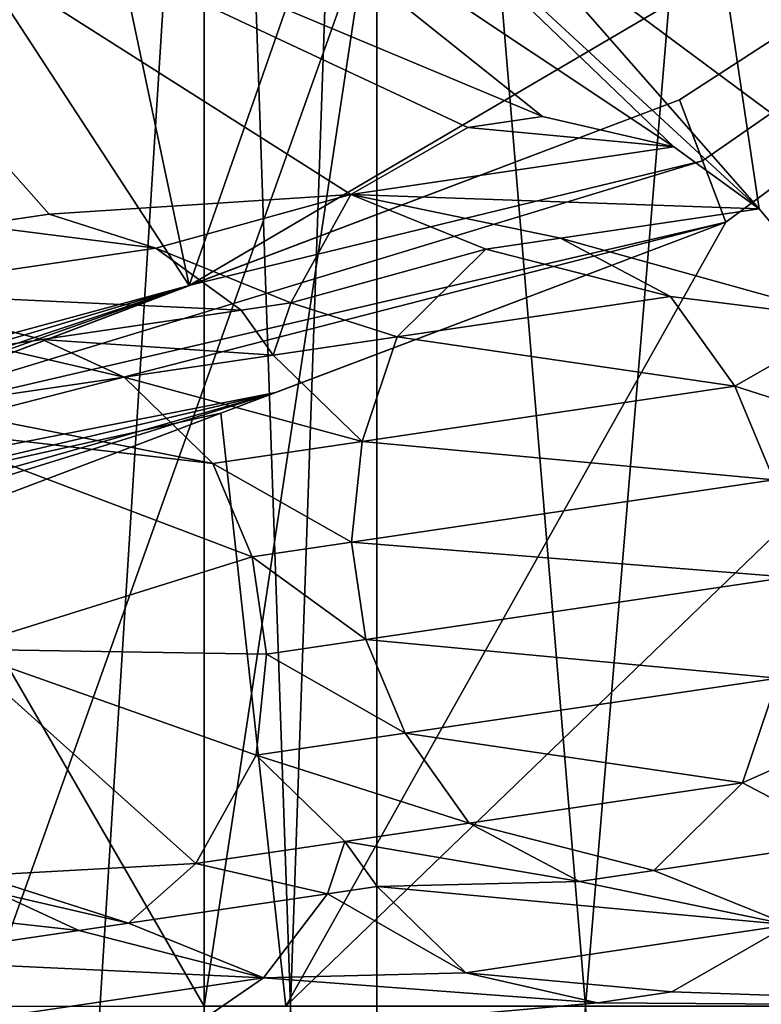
# Model space of a CAD drawing. Header units: millimetres. Extents: x -122 to 122, y -98 to 94.
# Tile 266 of 533: x -61.62 to -59.11, y 73.51 to 76.84. Entities that reach past the tile are written whole.
import ezdxf

# ---------------------------------------------------------------- set-up
doc = ezdxf.new("R2010")
doc.units = ezdxf.units.MM
doc.header["$LTSCALE"] = 26.699852
for name, color, linetype in [('13', 7, 'CONTINUOUS'), ('14', 7, 'CONTINUOUS'), ('15', 7, 'CONTINUOUS'), ('18', 7, 'CONTINUOUS'), ('2408', 7, 'CONTINUOUS'), ('2425', 7, 'CONTINUOUS'), ('2434', 7, 'CONTINUOUS'), ('2442', 7, 'CONTINUOUS'), ('339', 7, 'CONTINUOUS'), ('340', 7, 'CONTINUOUS'), ('354', 7, 'CONTINUOUS'), ('356', 7, 'CONTINUOUS'), ('357', 7, 'CONTINUOUS'), ('3605', 7, 'CONTINUOUS'), ('3614', 7, 'CONTINUOUS'), ('3622', 7, 'CONTINUOUS'), ('385', 7, 'CONTINUOUS'), ('386', 7, 'CONTINUOUS'), ('387', 7, 'CONTINUOUS'), ('388', 7, 'CONTINUOUS'), ('389', 7, 'CONTINUOUS'), ('390', 7, 'CONTINUOUS'), ('391', 7, 'CONTINUOUS'), ('397', 7, 'CONTINUOUS'), ('398', 7, 'CONTINUOUS'), ('399', 7, 'CONTINUOUS'), ('400', 7, 'CONTINUOUS'), ('401', 7, 'CONTINUOUS'), ('402', 7, 'CONTINUOUS'), ('403', 7, 'CONTINUOUS'), ('404', 7, 'CONTINUOUS'), ('412', 7, 'CONTINUOUS'), ('413', 7, 'CONTINUOUS'), ('414', 7, 'CONTINUOUS'), ('415', 7, 'CONTINUOUS'), ('416', 7, 'CONTINUOUS'), ('417', 7, 'CONTINUOUS'), ('418', 7, 'CONTINUOUS'), ('419', 7, 'CONTINUOUS'), ('420', 7, 'CONTINUOUS'), ('421', 7, 'CONTINUOUS'), ('422', 7, 'CONTINUOUS'), ('423', 7, 'CONTINUOUS'), ('424', 7, 'CONTINUOUS'), ('425', 7, 'CONTINUOUS'), ('426', 7, 'CONTINUOUS'), ('427', 7, 'CONTINUOUS'), ('428', 7, 'CONTINUOUS'), ('429', 7, 'CONTINUOUS'), ('434', 7, 'CONTINUOUS'), ('435', 7, 'CONTINUOUS'), ('436', 7, 'CONTINUOUS'), ('437', 7, 'CONTINUOUS'), ('438', 7, 'CONTINUOUS'), ('439', 7, 'CONTINUOUS'), ('440', 7, 'CONTINUOUS'), ('441', 7, 'CONTINUOUS'), ('442', 7, 'CONTINUOUS'), ('443', 7, 'CONTINUOUS'), ('5452', 7, 'CONTINUOUS'), ('5457', 7, 'CONTINUOUS'), ('5469', 7, 'CONTINUOUS'), ('5504', 7, 'CONTINUOUS'), ('5505', 7, 'CONTINUOUS'), ('5506', 7, 'CONTINUOUS'), ('5669', 7, 'CONTINUOUS')]:
    doc.layers.add(name, color=color, linetype=linetype)

msp = doc.modelspace()

# ---------------------------------------------------------------- linework, layer by layer
at = {"layer": '13', "color": 7, "linetype": 'Continuous', "true_color": 0xf5f5f5}
for points in [[(-61, 73.5, -12), (-59.3935, 84.1065, -12), (-65.5004, 81.2944, -12), (-61, 73.5, -12)], [(-55, 73.5, -12), (-59.3935, 84.1065, -12), (-61, 73.5, -12), (-55, 73.5, -12)]]:
    msp.add_3dface(points, dxfattribs=at)
at = {"layer": '14', "color": 7, "linetype": 'Continuous', "true_color": 0xf5f5f5}
for points in [[(-59.3935, 84.1065, -15), (-55, 73.5, -15), (-65.5004, 81.2944, -15), (-59.3935, 84.1065, -15)], [(-65.5004, 81.2944, -15), (-55, 73.5, -15), (-61, 73.5, -15), (-65.5004, 81.2944, -15)]]:
    msp.add_3dface(points, dxfattribs=at)
at = {"layer": '15', "color": 7, "linetype": 'Continuous', "true_color": 0xf5f5f5}
for points in [[(-59.3935, 84.1065, -12), (-55, 73.5, -12), (-59.3935, 84.1065, -15), (-59.3935, 84.1065, -12)], [(-55, 73.5, -12), (-55, 73.5, -15), (-59.3935, 84.1065, -15), (-55, 73.5, -12)]]:
    msp.add_3dface(points, dxfattribs=at)
at = {"layer": '18', "color": 7, "linetype": 'Continuous', "true_color": 0xf5f5f5}
for points in [[(-61, 73.5, -12), (-65.5004, 81.2944, -12), (-61, 73.5, -15), (-61, 73.5, -12)], [(-65.5004, 81.2944, -12), (-65.5004, 81.2944, -15), (-61, 73.5, -15), (-65.5004, 81.2944, -12)]]:
    msp.add_3dface(points, dxfattribs=at)
at = {"layer": '2408', "color": 250, "linetype": 'Continuous', "true_color": 0x323232}
for points in [[(-59.7324, 63.2323), (-59, 65), (-45.5, 92.5), (-59.7324, 63.2323)], [(-37.0148, 88.9852), (-59.7324, 63.2323), (-45.5, 92.5), (-37.0148, 88.9852)], [(-33.5, 80.5), (-59.7324, 63.2323), (-37.0148, 88.9852), (-33.5, 80.5)], [(-59.7324, 63.2323), (-33.5, 80.5), (-33.5, 51.2841), (-59.7324, 63.2323)]]:
    msp.add_3dface(points, dxfattribs=at)
at = {"layer": '2425', "color": 250, "linetype": 'Continuous', "true_color": 0x323232}
for points in [[(-61, 65, 2), (-61, 65, 10), (-61, 82, 10), (-61, 65, 2)], [(-61, 82, 2), (-61, 65, 2), (-61, 82, 10), (-61, 82, 2)]]:
    msp.add_3dface(points, dxfattribs=at)
at = {"layer": '2434', "color": 250, "linetype": 'Continuous', "true_color": 0x323232}
for points in [[(-61, 82, 10), (-61, 65, 10), (-60.4142, 65, 11.4142), (-61, 82, 10)], [(-61, 82, 10), (-60.4142, 65, 11.4142), (-60.4142, 82, 11.4142), (-61, 82, 10)], [(-59, 65, 12), (-59, 82, 12), (-60.4142, 82, 11.4142), (-59, 65, 12)], [(-60.4142, 65, 11.4142), (-59, 65, 12), (-60.4142, 82, 11.4142), (-60.4142, 65, 11.4142)]]:
    msp.add_3dface(points, dxfattribs=at)
at = {"layer": '2442', "color": 250, "linetype": 'Continuous', "true_color": 0x323232}
for points in [[(-61, 65, 2), (-61, 82, 2), (-60.4142, 82, 0.5858), (-61, 65, 2)], [(-61, 65, 2), (-60.4142, 82, 0.5858), (-60.4142, 65, 0.5858), (-61, 65, 2)], [(-59, 82), (-59, 65), (-60.4142, 65, 0.5858), (-59, 82)], [(-60.4142, 82, 0.5858), (-59, 82), (-60.4142, 65, 0.5858), (-60.4142, 82, 0.5858)]]:
    msp.add_3dface(points, dxfattribs=at)
at = {"layer": '339', "color": 7, "linetype": 'Continuous', "true_color": 0xf5f5f5}
for points in [[(-65.875, 80.6447, -15), (-61.75, 73.5, -15), (-59.6088, 79.5008, -15), (-65.875, 80.6447, -15)], [(-59.6088, 79.5008, -15), (-61.75, 73.5, -15), (-58, 73.5, -15), (-59.6088, 79.5008, -15)]]:
    msp.add_3dface(points, dxfattribs=at)
at = {"layer": '340', "color": 7, "linetype": 'Continuous', "true_color": 0xf5f5f5}
for points in [[(-59.6088, 79.5008, -28.55), (-59.1188, 76.2035, -28.55), (-61.5004, 78.9148, -28.55), (-59.6088, 79.5008, -28.55)], [(-59.6088, 79.5008, -28.55), (-58, 73.5, -28.55), (-58.6602, 75.4289, -28.55), (-59.6088, 79.5008, -28.55)], [(-59.1188, 76.2035, -28.55), (-59.6088, 79.5008, -28.55), (-58.8053, 75.8286, -28.55), (-59.1188, 76.2035, -28.55)], [(-58.8053, 75.8286, -28.55), (-59.6088, 79.5008, -28.55), (-58.6602, 75.4289, -28.55), (-58.8053, 75.8286, -28.55)], [(-59.1188, 76.2035, -28.55), (-60.9439, 77.8894, -28.55), (-61.5004, 78.9148, -28.55), (-59.1188, 76.2035, -28.55)], [(-60.9439, 77.8894, -28.55), (-59.4079, 76.4135, -28.55), (-61.3179, 77.6864, -28.55), (-60.9439, 77.8894, -28.55)], [(-59.1188, 76.2035, -28.55), (-59.4079, 76.4135, -28.55), (-60.9439, 77.8894, -28.55), (-59.1188, 76.2035, -28.55)], [(-61.5249, 76.1848, -28.55), (-61.7775, 76.1475, -28.55), (-62.9723, 77.8214, -28.55), (-61.5249, 76.1848, -28.55)], [(-60.5024, 76.2517, -28.55), (-61.5249, 76.1848, -28.55), (-62.9723, 77.8214, -28.55), (-60.5024, 76.2517, -28.55)], [(-60.1058, 76.4788, -28.55), (-60.5024, 76.2517, -28.55), (-62.9723, 77.8214, -28.55), (-60.1058, 76.4788, -28.55)], [(-59.8532, 76.5161, -28.55), (-60.1058, 76.4788, -28.55), (-62.9723, 77.8214, -28.55), (-59.8532, 76.5161, -28.55)], [(-59.8532, 76.5161, -28.55), (-62.9723, 77.8214, -28.55), (-61.3179, 77.6864, -28.55), (-59.8532, 76.5161, -28.55)], [(-59.4079, 76.4135, -28.55), (-59.8532, 76.5161, -28.55), (-61.3179, 77.6864, -28.55), (-59.4079, 76.4135, -28.55)], [(-61.1638, 76.0697, -28.55), (-61.5249, 76.1848, -28.55), (-60.5024, 76.2517, -28.55), (-61.1638, 76.0697, -28.55)], [(-60.7062, 75.8846, -28.55), (-61.1638, 76.0697, -28.55), (-60.5024, 76.2517, -28.55), (-60.7062, 75.8846, -28.55)], [(-59.7923, 76.1039, -28.55), (-59.419, 75.9064, -28.55), (-60.0449, 76.0666, -28.55), (-59.7923, 76.1039, -28.55)], [(-60.8746, 75.8597, -28.55), (-61.1638, 76.0697, -28.55), (-60.7062, 75.8846, -28.55), (-60.8746, 75.8597, -28.55)], [(-60.0449, 76.0666, -28.55), (-59.419, 75.9064, -28.55), (-60.3451, 75.7695, -28.55), (-60.0449, 76.0666, -28.55)], [(-59.419, 75.9064, -28.55), (-59.2019, 75.6016, -28.55), (-60.3451, 75.7695, -28.55), (-59.419, 75.9064, -28.55)], [(-60.7661, 75.7073, -28.55), (-60.8746, 75.8597, -28.55), (-60.7062, 75.8846, -28.55), (-60.7661, 75.7073, -28.55)], [(-60.3451, 75.7695, -28.55), (-59.2019, 75.6016, -28.55), (-60.4647, 75.4149, -28.55), (-60.3451, 75.7695, -28.55)], [(-61.7165, 75.7353, -28.55), (-61.2712, 75.6326, -28.55), (-61.9447, 75.5331, -28.55), (-61.7165, 75.7353, -28.55)], [(-61.5482, 75.7602, -28.55), (-61.2712, 75.6326, -28.55), (-61.7165, 75.7353, -28.55), (-61.5482, 75.7602, -28.55)], [(-61.2712, 75.6326, -28.55), (-60.9699, 75.3402, -28.55), (-61.9447, 75.5331, -28.55), (-61.2712, 75.6326, -28.55)], [(-59.2019, 75.6016, -28.55), (-59.0689, 75.2842, -28.55), (-60.4647, 75.4149, -28.55), (-59.2019, 75.6016, -28.55)], [(-61.9447, 75.5331, -28.55), (-60.9699, 75.3402, -28.55), (-61.9859, 75.4589, -28.55), (-61.9447, 75.5331, -28.55)], [(-60.9699, 75.3402, -28.55), (-60.837, 75.0229, -28.55), (-61.9859, 75.4589, -28.55), (-60.9699, 75.3402, -28.55)], [(-61.9859, 75.4589, -28.55), (-60.837, 75.0229, -28.55), (-61.8393, 74.7105, -28.55), (-61.9859, 75.4589, -28.55)], [(-60.4647, 75.4149, -28.55), (-59.0689, 75.2842, -28.55), (-60.5002, 75.0727, -28.55), (-60.4647, 75.4149, -28.55)], [(-60.5002, 75.0727, -28.55), (-59.0689, 75.2842, -28.55), (-59.0202, 74.9545, -28.55), (-60.5002, 75.0727, -28.55)], [(-60.4515, 74.7429, -28.55), (-60.5002, 75.0727, -28.55), (-59.0202, 74.9545, -28.55), (-60.4515, 74.7429, -28.55)], [(-60.837, 75.0229, -28.55), (-60.7882, 74.6932, -28.55), (-61.8393, 74.7105, -28.55), (-60.837, 75.0229, -28.55)], [(-59.0556, 74.6123, -28.55), (-60.4515, 74.7429, -28.55), (-59.0202, 74.9545, -28.55), (-59.0556, 74.6123, -28.55)], [(-60.3185, 74.4256, -28.55), (-60.4515, 74.7429, -28.55), (-59.0556, 74.6123, -28.55), (-60.3185, 74.4256, -28.55)], [(-61.0275, 73.9839, -28.55), (-61.7619, 73.9434, -28.55), (-61.8393, 74.7105, -28.55), (-61.0275, 73.9839, -28.55)], [(-60.8237, 74.351, -28.55), (-61.0275, 73.9839, -28.55), (-61.8393, 74.7105, -28.55), (-60.8237, 74.351, -28.55)], [(-60.7882, 74.6932, -28.55), (-60.8237, 74.351, -28.55), (-61.8393, 74.7105, -28.55), (-60.7882, 74.6932, -28.55)], [(-59.1753, 74.2577, -28.55), (-60.3185, 74.4256, -28.55), (-59.0556, 74.6123, -28.55), (-59.1753, 74.2577, -28.55)], [(-60.1014, 74.1208, -28.55), (-60.3185, 74.4256, -28.55), (-59.1753, 74.2577, -28.55), (-60.1014, 74.1208, -28.55)], [(-59.4755, 73.9606, -28.55), (-60.1014, 74.1208, -28.55), (-59.1753, 74.2577, -28.55), (-59.4755, 73.9606, -28.55)], [(-59.7281, 73.9232, -28.55), (-60.1014, 74.1208, -28.55), (-59.4755, 73.9606, -28.55), (-59.7281, 73.9232, -28.55)], [(-60.5224, 74.0585, -28.55), (-60.4138, 73.9061, -28.55), (-60.5822, 73.8812, -28.55), (-60.5224, 74.0585, -28.55)], [(-61.2557, 73.7817, -28.55), (-61.7619, 73.9434, -28.55), (-61.0275, 73.9839, -28.55), (-61.2557, 73.7817, -28.55)], [(-61.701, 73.8843, -28.55), (-61.7619, 73.9434, -28.55), (-61.2557, 73.7817, -28.55), (-61.701, 73.8843, -28.55)], [(-60.4138, 73.9061, -28.55), (-60.1125, 73.6137, -28.55), (-60.5822, 73.8812, -28.55), (-60.4138, 73.9061, -28.55)], [(-61.4241, 73.7568, -28.55), (-61.701, 73.8843, -28.55), (-61.2557, 73.7817, -28.55), (-61.4241, 73.7568, -28.55)], [(-60.5822, 73.8812, -28.55), (-60.1125, 73.6137, -28.55), (-60.7982, 73.5966, -28.55), (-60.5822, 73.8812, -28.55)], [(-59.018, 73.7755, -28.55), (-58, 73.5, -28.55), (-59.4146, 73.5484, -28.55), (-59.018, 73.7755, -28.55)], [(-60.1125, 73.6137, -28.55), (-59.6671, 73.511, -28.55), (-60.7982, 73.5966, -28.55), (-60.1125, 73.6137, -28.55)], [(-60.7982, 73.5966, -28.55), (-59.6671, 73.511, -28.55), (-61.1106, 73.3819, -28.55), (-60.7982, 73.5966, -28.55)], [(-59.4146, 73.5484, -28.55), (-58, 73.5, -28.55), (-59.6671, 73.511, -28.55), (-59.4146, 73.5484, -28.55)], [(-59.6671, 73.511, -28.55), (-58, 73.5, -28.55), (-61.1106, 73.3819, -28.55), (-59.6671, 73.511, -28.55)]]:
    msp.add_3dface(points, dxfattribs=at)
at = {"layer": '354', "color": 7, "linetype": 'Continuous', "true_color": 0xf5f5f5}
msp.add_3dface([(-58, 73.5, -28.55), (-59.6088, 79.5008, -28.55), (-58, 76.9173, -28.2745), (-58, 73.5, -28.55)], dxfattribs=at)
at = {"layer": '356', "color": 7, "linetype": 'Continuous', "true_color": 0xf5f5f5}
msp.add_3dface([(-59.6088, 79.5008, -15), (-58, 73.5, -15), (-58, 76.9172, -15.2754), (-59.6088, 79.5008, -15)], dxfattribs=at)
at = {"layer": '357', "color": 7, "linetype": 'Continuous', "true_color": 0xf5f5f5}
for points in [[(-59.8532, 76.5161, -28.05), (-59.4079, 76.4135, -28.05), (-60.1058, 76.4788, -28.05), (-59.8532, 76.5161, -28.05)], [(-60.1058, 76.4788, -28.05), (-59.4079, 76.4135, -28.05), (-60.5024, 76.2517, -28.05), (-60.1058, 76.4788, -28.05)], [(-59.4079, 76.4135, -28.05), (-59.1188, 76.2035, -28.05), (-60.5024, 76.2517, -28.05), (-59.4079, 76.4135, -28.05)], [(-60.5024, 76.2517, -28.05), (-60.0449, 76.0666, -28.05), (-60.7062, 75.8846, -28.05), (-60.5024, 76.2517, -28.05)], [(-59.7923, 76.1039, -28.05), (-60.0449, 76.0666, -28.05), (-60.5024, 76.2517, -28.05), (-59.7923, 76.1039, -28.05)], [(-59.1188, 76.2035, -28.05), (-59.7923, 76.1039, -28.05), (-60.5024, 76.2517, -28.05), (-59.1188, 76.2035, -28.05)], [(-58.8053, 75.8286, -28.05), (-59.7923, 76.1039, -28.05), (-59.1188, 76.2035, -28.05), (-58.8053, 75.8286, -28.05)], [(-61.5249, 76.1848, -28.05), (-61.1638, 76.0697, -28.05), (-61.7775, 76.1475, -28.05), (-61.5249, 76.1848, -28.05)], [(-61.7775, 76.1475, -28.05), (-61.1638, 76.0697, -28.05), (-62.1741, 75.9204, -28.05), (-61.7775, 76.1475, -28.05)], [(-59.419, 75.9064, -28.05), (-59.7923, 76.1039, -28.05), (-58.8053, 75.8286, -28.05), (-59.419, 75.9064, -28.05)], [(-61.1638, 76.0697, -28.05), (-60.8746, 75.8597, -28.05), (-62.1741, 75.9204, -28.05), (-61.1638, 76.0697, -28.05)], [(-60.0449, 76.0666, -28.05), (-60.3451, 75.7695, -28.05), (-60.7062, 75.8846, -28.05), (-60.0449, 76.0666, -28.05)], [(-61.5482, 75.7602, -28.05), (-61.7165, 75.7353, -28.05), (-62.1741, 75.9204, -28.05), (-61.5482, 75.7602, -28.05)], [(-60.8746, 75.8597, -28.05), (-61.5482, 75.7602, -28.05), (-62.1741, 75.9204, -28.05), (-60.8746, 75.8597, -28.05)], [(-59.2019, 75.6016, -28.05), (-59.419, 75.9064, -28.05), (-58.8053, 75.8286, -28.05), (-59.2019, 75.6016, -28.05)], [(-60.7062, 75.8846, -28.05), (-60.3451, 75.7695, -28.05), (-60.7661, 75.7073, -28.05), (-60.7062, 75.8846, -28.05)], [(-60.7661, 75.7073, -28.05), (-61.5482, 75.7602, -28.05), (-60.8746, 75.8597, -28.05), (-60.7661, 75.7073, -28.05)], [(-58.6602, 75.4289, -28.05), (-59.2019, 75.6016, -28.05), (-58.8053, 75.8286, -28.05), (-58.6602, 75.4289, -28.05)], [(-60.3451, 75.7695, -28.05), (-60.4647, 75.4149, -28.05), (-60.7661, 75.7073, -28.05), (-60.3451, 75.7695, -28.05)], [(-61.2712, 75.6326, -28.05), (-61.5482, 75.7602, -28.05), (-60.7661, 75.7073, -28.05), (-61.2712, 75.6326, -28.05)], [(-60.4647, 75.4149, -28.05), (-61.2712, 75.6326, -28.05), (-60.7661, 75.7073, -28.05), (-60.4647, 75.4149, -28.05)], [(-61.2712, 75.6326, -28.05), (-60.4647, 75.4149, -28.05), (-60.9699, 75.3402, -28.05), (-61.2712, 75.6326, -28.05)], [(-59.0689, 75.2842, -28.05), (-59.2019, 75.6016, -28.05), (-58.6602, 75.4289, -28.05), (-59.0689, 75.2842, -28.05)], [(-60.4647, 75.4149, -28.05), (-60.5002, 75.0727, -28.05), (-60.9699, 75.3402, -28.05), (-60.4647, 75.4149, -28.05)], [(-60.9699, 75.3402, -28.05), (-60.5002, 75.0727, -28.05), (-60.837, 75.0229, -28.05), (-60.9699, 75.3402, -28.05)], [(-60.5002, 75.0727, -28.05), (-60.4515, 74.7429, -28.05), (-60.837, 75.0229, -28.05), (-60.5002, 75.0727, -28.05)], [(-60.837, 75.0229, -28.05), (-60.4515, 74.7429, -28.05), (-60.7882, 74.6932, -28.05), (-60.837, 75.0229, -28.05)], [(-60.4515, 74.7429, -28.05), (-60.3185, 74.4256, -28.05), (-60.7882, 74.6932, -28.05), (-60.4515, 74.7429, -28.05)], [(-60.7882, 74.6932, -28.05), (-60.3185, 74.4256, -28.05), (-60.8237, 74.351, -28.05), (-60.7882, 74.6932, -28.05)], [(-59.1753, 74.2577, -28.05), (-59.0556, 74.6123, -28.05), (-58.6103, 74.5096, -28.05), (-59.1753, 74.2577, -28.05)], [(-58.802, 74.0601, -28.05), (-59.1753, 74.2577, -28.05), (-58.6103, 74.5096, -28.05), (-58.802, 74.0601, -28.05)], [(-60.3185, 74.4256, -28.05), (-60.1014, 74.1208, -28.05), (-60.8237, 74.351, -28.05), (-60.3185, 74.4256, -28.05)], [(-61.0275, 73.9839, -28.05), (-60.8237, 74.351, -28.05), (-60.5224, 74.0585, -28.05), (-61.0275, 73.9839, -28.05)], [(-60.8237, 74.351, -28.05), (-60.1014, 74.1208, -28.05), (-60.5224, 74.0585, -28.05), (-60.8237, 74.351, -28.05)], [(-59.4755, 73.9606, -28.05), (-59.1753, 74.2577, -28.05), (-58.802, 74.0601, -28.05), (-59.4755, 73.9606, -28.05)], [(-60.1014, 74.1208, -28.05), (-59.7281, 73.9232, -28.05), (-60.5224, 74.0585, -28.05), (-60.1014, 74.1208, -28.05)], [(-60.5822, 73.8812, -28.05), (-61.0275, 73.9839, -28.05), (-60.5224, 74.0585, -28.05), (-60.5822, 73.8812, -28.05)], [(-60.5224, 74.0585, -28.05), (-59.7281, 73.9232, -28.05), (-60.4138, 73.9061, -28.05), (-60.5224, 74.0585, -28.05)], [(-59.018, 73.7755, -28.05), (-59.4755, 73.9606, -28.05), (-58.802, 74.0601, -28.05), (-59.018, 73.7755, -28.05)], [(-61.2557, 73.7817, -28.05), (-61.0275, 73.9839, -28.05), (-60.5822, 73.8812, -28.05), (-61.2557, 73.7817, -28.05)], [(-59.7281, 73.9232, -28.05), (-59.4755, 73.9606, -28.05), (-59.018, 73.7755, -28.05), (-59.7281, 73.9232, -28.05)], [(-60.4138, 73.9061, -28.05), (-59.7281, 73.9232, -28.05), (-59.018, 73.7755, -28.05), (-60.4138, 73.9061, -28.05)], [(-60.1125, 73.6137, -28.05), (-60.4138, 73.9061, -28.05), (-59.018, 73.7755, -28.05), (-60.1125, 73.6137, -28.05)], [(-61.4241, 73.7568, -28.05), (-62.2579, 73.8488, -28.05), (-61.701, 73.8843, -28.05), (-61.4241, 73.7568, -28.05)], [(-60.7982, 73.5966, -28.05), (-61.2557, 73.7817, -28.05), (-60.5822, 73.8812, -28.05), (-60.7982, 73.5966, -28.05)], [(-62.2579, 73.8488, -28.05), (-61.4241, 73.7568, -28.05), (-62.0976, 73.6572, -28.05), (-62.2579, 73.8488, -28.05)], [(-61.4241, 73.7568, -28.05), (-61.2557, 73.7817, -28.05), (-60.7982, 73.5966, -28.05), (-61.4241, 73.7568, -28.05)], [(-59.4146, 73.5484, -28.05), (-60.1125, 73.6137, -28.05), (-59.018, 73.7755, -28.05), (-59.4146, 73.5484, -28.05)], [(-62.0976, 73.6572, -28.05), (-61.4241, 73.7568, -28.05), (-60.7982, 73.5966, -28.05), (-62.0976, 73.6572, -28.05)], [(-61.8085, 73.4472, -28.05), (-62.0976, 73.6572, -28.05), (-60.7982, 73.5966, -28.05), (-61.8085, 73.4472, -28.05)], [(-59.6671, 73.511, -28.05), (-60.1125, 73.6137, -28.05), (-59.4146, 73.5484, -28.05), (-59.6671, 73.511, -28.05)], [(-61.1106, 73.3819, -28.05), (-61.8085, 73.4472, -28.05), (-60.7982, 73.5966, -28.05), (-61.1106, 73.3819, -28.05)]]:
    msp.add_3dface(points, dxfattribs=at)
at = {"layer": '3605', "color": 250, "linetype": 'Continuous', "true_color": 0x323232}
for points in [[(-61, 82, -10), (-61, 65, -10), (-61, 82, -2), (-61, 82, -10)], [(-61, 82, -2), (-61, 65, -10), (-61, 65, -2), (-61, 82, -2)]]:
    msp.add_3dface(points, dxfattribs=at)
at = {"layer": '3614', "color": 250, "linetype": 'Continuous', "true_color": 0x323232}
for points in [[(-61, 65, -10), (-61, 82, -10), (-60.4142, 82, -11.4142), (-61, 65, -10)], [(-60.4142, 65, -11.4142), (-61, 65, -10), (-60.4142, 82, -11.4142), (-60.4142, 65, -11.4142)], [(-59, 82, -12), (-59, 65, -12), (-60.4142, 65, -11.4142), (-59, 82, -12)], [(-59, 82, -12), (-60.4142, 65, -11.4142), (-60.4142, 82, -11.4142), (-59, 82, -12)]]:
    msp.add_3dface(points, dxfattribs=at)
at = {"layer": '3622', "color": 250, "linetype": 'Continuous', "true_color": 0x323232}
for points in [[(-61, 82, -2), (-61, 65, -2), (-60.4142, 65, -0.5858), (-61, 82, -2)], [(-60.4142, 82, -0.5858), (-61, 82, -2), (-60.4142, 65, -0.5858), (-60.4142, 82, -0.5858)], [(-59, 65), (-59, 82), (-60.4142, 82, -0.5858), (-59, 65)], [(-59, 65), (-60.4142, 82, -0.5858), (-60.4142, 65, -0.5858), (-59, 65)]]:
    msp.add_3dface(points, dxfattribs=at)
at = {"layer": '385', "color": 7, "linetype": 'Continuous', "true_color": 0xf5f5f5}
for points in [[(-60.7661, 75.7073, -28.55), (-60.7062, 75.8846, -28.55), (-60.7062, 75.8846, -28.05), (-60.7661, 75.7073, -28.55)], [(-60.7661, 75.7073, -28.55), (-60.7062, 75.8846, -28.05), (-60.7661, 75.7073, -28.05), (-60.7661, 75.7073, -28.55)]]:
    msp.add_3dface(points, dxfattribs=at)
at = {"layer": '386', "color": 7, "linetype": 'Continuous', "true_color": 0xf5f5f5}
for points in [[(-60.7062, 75.8846, -28.55), (-60.5024, 76.2517, -28.55), (-60.5024, 76.2517, -28.05), (-60.7062, 75.8846, -28.55)], [(-60.7062, 75.8846, -28.55), (-60.5024, 76.2517, -28.05), (-60.7062, 75.8846, -28.05), (-60.7062, 75.8846, -28.55)]]:
    msp.add_3dface(points, dxfattribs=at)
at = {"layer": '387', "color": 7, "linetype": 'Continuous', "true_color": 0xf5f5f5}
for points in [[(-60.5024, 76.2517, -28.55), (-60.1058, 76.4788, -28.55), (-60.1058, 76.4788, -28.05), (-60.5024, 76.2517, -28.55)], [(-60.5024, 76.2517, -28.55), (-60.1058, 76.4788, -28.05), (-60.5024, 76.2517, -28.05), (-60.5024, 76.2517, -28.55)]]:
    msp.add_3dface(points, dxfattribs=at)
at = {"layer": '388', "color": 7, "linetype": 'Continuous', "true_color": 0xf5f5f5}
for points in [[(-60.1058, 76.4788, -28.55), (-59.8532, 76.5161, -28.55), (-59.8532, 76.5161, -28.05), (-60.1058, 76.4788, -28.55)], [(-60.1058, 76.4788, -28.55), (-59.8532, 76.5161, -28.05), (-60.1058, 76.4788, -28.05), (-60.1058, 76.4788, -28.55)]]:
    msp.add_3dface(points, dxfattribs=at)
at = {"layer": '389', "color": 7, "linetype": 'Continuous', "true_color": 0xf5f5f5}
for points in [[(-59.8532, 76.5161, -28.55), (-59.4079, 76.4135, -28.55), (-59.4079, 76.4135, -28.05), (-59.8532, 76.5161, -28.55)], [(-59.8532, 76.5161, -28.55), (-59.4079, 76.4135, -28.05), (-59.8532, 76.5161, -28.05), (-59.8532, 76.5161, -28.55)]]:
    msp.add_3dface(points, dxfattribs=at)
at = {"layer": '390', "color": 7, "linetype": 'Continuous', "true_color": 0xf5f5f5}
for points in [[(-59.4079, 76.4135, -28.55), (-59.1188, 76.2035, -28.55), (-59.1188, 76.2035, -28.05), (-59.4079, 76.4135, -28.55)], [(-59.4079, 76.4135, -28.55), (-59.1188, 76.2035, -28.05), (-59.4079, 76.4135, -28.05), (-59.4079, 76.4135, -28.55)]]:
    msp.add_3dface(points, dxfattribs=at)
at = {"layer": '391', "color": 7, "linetype": 'Continuous', "true_color": 0xf5f5f5}
for points in [[(-59.1188, 76.2035, -28.55), (-58.8053, 75.8286, -28.55), (-58.8053, 75.8286, -28.05), (-59.1188, 76.2035, -28.55)], [(-59.1188, 76.2035, -28.55), (-58.8053, 75.8286, -28.05), (-59.1188, 76.2035, -28.05), (-59.1188, 76.2035, -28.55)]]:
    msp.add_3dface(points, dxfattribs=at)
at = {"layer": '397', "color": 7, "linetype": 'Continuous', "true_color": 0xf5f5f5}
for points in [[(-59.018, 73.7755, -28.55), (-59.4146, 73.5484, -28.55), (-59.4146, 73.5484, -28.05), (-59.018, 73.7755, -28.55)], [(-59.018, 73.7755, -28.55), (-59.4146, 73.5484, -28.05), (-59.018, 73.7755, -28.05), (-59.018, 73.7755, -28.55)]]:
    msp.add_3dface(points, dxfattribs=at)
at = {"layer": '398', "color": 7, "linetype": 'Continuous', "true_color": 0xf5f5f5}
for points in [[(-59.4146, 73.5484, -28.55), (-59.6671, 73.511, -28.55), (-59.6671, 73.511, -28.05), (-59.4146, 73.5484, -28.55)], [(-59.4146, 73.5484, -28.55), (-59.6671, 73.511, -28.05), (-59.4146, 73.5484, -28.05), (-59.4146, 73.5484, -28.55)]]:
    msp.add_3dface(points, dxfattribs=at)
at = {"layer": '399', "color": 7, "linetype": 'Continuous', "true_color": 0xf5f5f5}
for points in [[(-59.6671, 73.511, -28.55), (-60.1125, 73.6137, -28.55), (-60.1125, 73.6137, -28.05), (-59.6671, 73.511, -28.55)], [(-59.6671, 73.511, -28.55), (-60.1125, 73.6137, -28.05), (-59.6671, 73.511, -28.05), (-59.6671, 73.511, -28.55)]]:
    msp.add_3dface(points, dxfattribs=at)
at = {"layer": '400', "color": 7, "linetype": 'Continuous', "true_color": 0xf5f5f5}
for points in [[(-60.1125, 73.6137, -28.55), (-60.4138, 73.9061, -28.55), (-60.4138, 73.9061, -28.05), (-60.1125, 73.6137, -28.55)], [(-60.1125, 73.6137, -28.55), (-60.4138, 73.9061, -28.05), (-60.1125, 73.6137, -28.05), (-60.1125, 73.6137, -28.55)]]:
    msp.add_3dface(points, dxfattribs=at)
at = {"layer": '401', "color": 7, "linetype": 'Continuous', "true_color": 0xf5f5f5}
for points in [[(-60.4138, 73.9061, -28.55), (-60.5224, 74.0585, -28.55), (-60.5224, 74.0585, -28.05), (-60.4138, 73.9061, -28.55)], [(-60.4138, 73.9061, -28.55), (-60.5224, 74.0585, -28.05), (-60.4138, 73.9061, -28.05), (-60.4138, 73.9061, -28.55)]]:
    msp.add_3dface(points, dxfattribs=at)
at = {"layer": '402', "color": 7, "linetype": 'Continuous', "true_color": 0xf5f5f5}
for points in [[(-60.5224, 74.0585, -28.55), (-60.5822, 73.8812, -28.55), (-60.5822, 73.8812, -28.05), (-60.5224, 74.0585, -28.55)], [(-60.5224, 74.0585, -28.55), (-60.5822, 73.8812, -28.05), (-60.5224, 74.0585, -28.05), (-60.5224, 74.0585, -28.55)]]:
    msp.add_3dface(points, dxfattribs=at)
at = {"layer": '403', "color": 7, "linetype": 'Continuous', "true_color": 0xf5f5f5}
for points in [[(-60.5822, 73.8812, -28.55), (-60.7982, 73.5966, -28.55), (-60.7982, 73.5966, -28.05), (-60.5822, 73.8812, -28.55)], [(-60.5822, 73.8812, -28.55), (-60.7982, 73.5966, -28.05), (-60.5822, 73.8812, -28.05), (-60.5822, 73.8812, -28.55)]]:
    msp.add_3dface(points, dxfattribs=at)
at = {"layer": '404', "color": 7, "linetype": 'Continuous', "true_color": 0xf5f5f5}
for points in [[(-60.7982, 73.5966, -28.55), (-61.1106, 73.3819, -28.55), (-61.1106, 73.3819, -28.05), (-60.7982, 73.5966, -28.55)], [(-60.7982, 73.5966, -28.55), (-61.1106, 73.3819, -28.05), (-60.7982, 73.5966, -28.05), (-60.7982, 73.5966, -28.55)]]:
    msp.add_3dface(points, dxfattribs=at)
at = {"layer": '412', "color": 7, "linetype": 'Continuous', "true_color": 0xf5f5f5}
for points in [[(-61.7775, 76.1475, -28.55), (-61.5249, 76.1848, -28.55), (-61.5249, 76.1848, -28.05), (-61.7775, 76.1475, -28.55)], [(-61.7775, 76.1475, -28.55), (-61.5249, 76.1848, -28.05), (-61.7775, 76.1475, -28.05), (-61.7775, 76.1475, -28.55)]]:
    msp.add_3dface(points, dxfattribs=at)
at = {"layer": '413', "color": 7, "linetype": 'Continuous', "true_color": 0xf5f5f5}
for points in [[(-61.5249, 76.1848, -28.55), (-61.1638, 76.0697, -28.55), (-61.1638, 76.0697, -28.05), (-61.5249, 76.1848, -28.55)], [(-61.5249, 76.1848, -28.55), (-61.1638, 76.0697, -28.05), (-61.5249, 76.1848, -28.05), (-61.5249, 76.1848, -28.55)]]:
    msp.add_3dface(points, dxfattribs=at)
at = {"layer": '414', "color": 7, "linetype": 'Continuous', "true_color": 0xf5f5f5}
for points in [[(-61.1638, 76.0697, -28.55), (-60.8746, 75.8597, -28.55), (-60.8746, 75.8597, -28.05), (-61.1638, 76.0697, -28.55)], [(-61.1638, 76.0697, -28.55), (-60.8746, 75.8597, -28.05), (-61.1638, 76.0697, -28.05), (-61.1638, 76.0697, -28.55)]]:
    msp.add_3dface(points, dxfattribs=at)
at = {"layer": '415', "color": 7, "linetype": 'Continuous', "true_color": 0xf5f5f5}
for points in [[(-60.8746, 75.8597, -28.55), (-60.7661, 75.7073, -28.55), (-60.7661, 75.7073, -28.05), (-60.8746, 75.8597, -28.55)], [(-60.8746, 75.8597, -28.55), (-60.7661, 75.7073, -28.05), (-60.8746, 75.8597, -28.05), (-60.8746, 75.8597, -28.55)]]:
    msp.add_3dface(points, dxfattribs=at)
at = {"layer": '416', "color": 7, "linetype": 'Continuous', "true_color": 0xf5f5f5}
for points in [[(-59.0689, 75.2842, -28.55), (-59.2019, 75.6016, -28.55), (-59.2019, 75.6016, -28.05), (-59.0689, 75.2842, -28.55)], [(-59.0689, 75.2842, -28.05), (-59.0689, 75.2842, -28.55), (-59.2019, 75.6016, -28.05), (-59.0689, 75.2842, -28.05)]]:
    msp.add_3dface(points, dxfattribs=at)
at = {"layer": '417', "color": 7, "linetype": 'Continuous', "true_color": 0xf5f5f5}
for points in [[(-59.2019, 75.6016, -28.55), (-59.419, 75.9064, -28.55), (-59.419, 75.9064, -28.05), (-59.2019, 75.6016, -28.55)], [(-59.2019, 75.6016, -28.55), (-59.419, 75.9064, -28.05), (-59.2019, 75.6016, -28.05), (-59.2019, 75.6016, -28.55)]]:
    msp.add_3dface(points, dxfattribs=at)
at = {"layer": '418', "color": 7, "linetype": 'Continuous', "true_color": 0xf5f5f5}
for points in [[(-59.419, 75.9064, -28.55), (-59.7923, 76.1039, -28.55), (-59.7923, 76.1039, -28.05), (-59.419, 75.9064, -28.55)], [(-59.419, 75.9064, -28.55), (-59.7923, 76.1039, -28.05), (-59.419, 75.9064, -28.05), (-59.419, 75.9064, -28.55)]]:
    msp.add_3dface(points, dxfattribs=at)
at = {"layer": '419', "color": 7, "linetype": 'Continuous', "true_color": 0xf5f5f5}
for points in [[(-59.7923, 76.1039, -28.55), (-60.0449, 76.0666, -28.55), (-60.0449, 76.0666, -28.05), (-59.7923, 76.1039, -28.55)], [(-59.7923, 76.1039, -28.55), (-60.0449, 76.0666, -28.05), (-59.7923, 76.1039, -28.05), (-59.7923, 76.1039, -28.55)]]:
    msp.add_3dface(points, dxfattribs=at)
at = {"layer": '420', "color": 7, "linetype": 'Continuous', "true_color": 0xf5f5f5}
for points in [[(-60.0449, 76.0666, -28.55), (-60.3451, 75.7695, -28.55), (-60.3451, 75.7695, -28.05), (-60.0449, 76.0666, -28.55)], [(-60.0449, 76.0666, -28.55), (-60.3451, 75.7695, -28.05), (-60.0449, 76.0666, -28.05), (-60.0449, 76.0666, -28.55)]]:
    msp.add_3dface(points, dxfattribs=at)
at = {"layer": '421', "color": 7, "linetype": 'Continuous', "true_color": 0xf5f5f5}
for points in [[(-60.3451, 75.7695, -28.55), (-60.4647, 75.4149, -28.55), (-60.4647, 75.4149, -28.05), (-60.3451, 75.7695, -28.55)], [(-60.3451, 75.7695, -28.55), (-60.4647, 75.4149, -28.05), (-60.3451, 75.7695, -28.05), (-60.3451, 75.7695, -28.55)]]:
    msp.add_3dface(points, dxfattribs=at)
at = {"layer": '422', "color": 7, "linetype": 'Continuous', "true_color": 0xf5f5f5}
for points in [[(-60.4647, 75.4149, -28.55), (-60.5002, 75.0727, -28.55), (-60.5002, 75.0727, -28.05), (-60.4647, 75.4149, -28.55)], [(-60.4647, 75.4149, -28.55), (-60.5002, 75.0727, -28.05), (-60.4647, 75.4149, -28.05), (-60.4647, 75.4149, -28.55)]]:
    msp.add_3dface(points, dxfattribs=at)
at = {"layer": '423', "color": 7, "linetype": 'Continuous', "true_color": 0xf5f5f5}
for points in [[(-60.5002, 75.0727, -28.55), (-60.4515, 74.7429, -28.55), (-60.4515, 74.7429, -28.05), (-60.5002, 75.0727, -28.55)], [(-60.5002, 75.0727, -28.55), (-60.4515, 74.7429, -28.05), (-60.5002, 75.0727, -28.05), (-60.5002, 75.0727, -28.55)]]:
    msp.add_3dface(points, dxfattribs=at)
at = {"layer": '424', "color": 7, "linetype": 'Continuous', "true_color": 0xf5f5f5}
for points in [[(-60.4515, 74.7429, -28.55), (-60.3185, 74.4256, -28.55), (-60.3185, 74.4256, -28.05), (-60.4515, 74.7429, -28.55)], [(-60.4515, 74.7429, -28.55), (-60.3185, 74.4256, -28.05), (-60.4515, 74.7429, -28.05), (-60.4515, 74.7429, -28.55)]]:
    msp.add_3dface(points, dxfattribs=at)
at = {"layer": '425', "color": 7, "linetype": 'Continuous', "true_color": 0xf5f5f5}
for points in [[(-60.3185, 74.4256, -28.55), (-60.1014, 74.1208, -28.55), (-60.1014, 74.1208, -28.05), (-60.3185, 74.4256, -28.55)], [(-60.3185, 74.4256, -28.55), (-60.1014, 74.1208, -28.05), (-60.3185, 74.4256, -28.05), (-60.3185, 74.4256, -28.55)]]:
    msp.add_3dface(points, dxfattribs=at)
at = {"layer": '426', "color": 7, "linetype": 'Continuous', "true_color": 0xf5f5f5}
for points in [[(-60.1014, 74.1208, -28.55), (-59.7281, 73.9232, -28.55), (-59.7281, 73.9232, -28.05), (-60.1014, 74.1208, -28.55)], [(-60.1014, 74.1208, -28.55), (-59.7281, 73.9232, -28.05), (-60.1014, 74.1208, -28.05), (-60.1014, 74.1208, -28.55)]]:
    msp.add_3dface(points, dxfattribs=at)
at = {"layer": '427', "color": 7, "linetype": 'Continuous', "true_color": 0xf5f5f5}
for points in [[(-59.7281, 73.9232, -28.55), (-59.4755, 73.9606, -28.55), (-59.4755, 73.9606, -28.05), (-59.7281, 73.9232, -28.55)], [(-59.7281, 73.9232, -28.55), (-59.4755, 73.9606, -28.05), (-59.7281, 73.9232, -28.05), (-59.7281, 73.9232, -28.55)]]:
    msp.add_3dface(points, dxfattribs=at)
at = {"layer": '428', "color": 7, "linetype": 'Continuous', "true_color": 0xf5f5f5}
for points in [[(-59.4755, 73.9606, -28.55), (-59.1753, 74.2577, -28.55), (-59.1753, 74.2577, -28.05), (-59.4755, 73.9606, -28.55)], [(-59.4755, 73.9606, -28.55), (-59.1753, 74.2577, -28.05), (-59.4755, 73.9606, -28.05), (-59.4755, 73.9606, -28.55)]]:
    msp.add_3dface(points, dxfattribs=at)
at = {"layer": '429', "color": 7, "linetype": 'Continuous', "true_color": 0xf5f5f5}
for points in [[(-59.1753, 74.2577, -28.55), (-59.0556, 74.6123, -28.55), (-59.0556, 74.6123, -28.05), (-59.1753, 74.2577, -28.55)], [(-59.1753, 74.2577, -28.55), (-59.0556, 74.6123, -28.05), (-59.1753, 74.2577, -28.05), (-59.1753, 74.2577, -28.55)]]:
    msp.add_3dface(points, dxfattribs=at)
at = {"layer": '434', "color": 7, "linetype": 'Continuous', "true_color": 0xf5f5f5}
for points in [[(-61.701, 73.8843, -28.55), (-61.4241, 73.7568, -28.55), (-61.4241, 73.7568, -28.05), (-61.701, 73.8843, -28.55)], [(-61.701, 73.8843, -28.55), (-61.4241, 73.7568, -28.05), (-61.701, 73.8843, -28.05), (-61.701, 73.8843, -28.55)]]:
    msp.add_3dface(points, dxfattribs=at)
at = {"layer": '435', "color": 7, "linetype": 'Continuous', "true_color": 0xf5f5f5}
for points in [[(-61.4241, 73.7568, -28.55), (-61.2557, 73.7817, -28.55), (-61.2557, 73.7817, -28.05), (-61.4241, 73.7568, -28.55)], [(-61.4241, 73.7568, -28.55), (-61.2557, 73.7817, -28.05), (-61.4241, 73.7568, -28.05), (-61.4241, 73.7568, -28.55)]]:
    msp.add_3dface(points, dxfattribs=at)
at = {"layer": '436', "color": 7, "linetype": 'Continuous', "true_color": 0xf5f5f5}
for points in [[(-61.2557, 73.7817, -28.55), (-61.0275, 73.9839, -28.55), (-61.0275, 73.9839, -28.05), (-61.2557, 73.7817, -28.55)], [(-61.2557, 73.7817, -28.55), (-61.0275, 73.9839, -28.05), (-61.2557, 73.7817, -28.05), (-61.2557, 73.7817, -28.55)]]:
    msp.add_3dface(points, dxfattribs=at)
at = {"layer": '437', "color": 7, "linetype": 'Continuous', "true_color": 0xf5f5f5}
for points in [[(-61.0275, 73.9839, -28.55), (-60.8237, 74.351, -28.55), (-60.8237, 74.351, -28.05), (-61.0275, 73.9839, -28.55)], [(-61.0275, 73.9839, -28.55), (-60.8237, 74.351, -28.05), (-61.0275, 73.9839, -28.05), (-61.0275, 73.9839, -28.55)]]:
    msp.add_3dface(points, dxfattribs=at)
at = {"layer": '438', "color": 7, "linetype": 'Continuous', "true_color": 0xf5f5f5}
for points in [[(-60.8237, 74.351, -28.55), (-60.7882, 74.6932, -28.55), (-60.7882, 74.6932, -28.05), (-60.8237, 74.351, -28.55)], [(-60.8237, 74.351, -28.55), (-60.7882, 74.6932, -28.05), (-60.8237, 74.351, -28.05), (-60.8237, 74.351, -28.55)]]:
    msp.add_3dface(points, dxfattribs=at)
at = {"layer": '439', "color": 7, "linetype": 'Continuous', "true_color": 0xf5f5f5}
for points in [[(-60.7882, 74.6932, -28.55), (-60.837, 75.0229, -28.55), (-60.837, 75.0229, -28.05), (-60.7882, 74.6932, -28.55)], [(-60.7882, 74.6932, -28.55), (-60.837, 75.0229, -28.05), (-60.7882, 74.6932, -28.05), (-60.7882, 74.6932, -28.55)]]:
    msp.add_3dface(points, dxfattribs=at)
at = {"layer": '440', "color": 7, "linetype": 'Continuous', "true_color": 0xf5f5f5}
for points in [[(-60.837, 75.0229, -28.55), (-60.9699, 75.3402, -28.55), (-60.9699, 75.3402, -28.05), (-60.837, 75.0229, -28.55)], [(-60.837, 75.0229, -28.55), (-60.9699, 75.3402, -28.05), (-60.837, 75.0229, -28.05), (-60.837, 75.0229, -28.55)]]:
    msp.add_3dface(points, dxfattribs=at)
at = {"layer": '441', "color": 7, "linetype": 'Continuous', "true_color": 0xf5f5f5}
for points in [[(-60.9699, 75.3402, -28.55), (-61.2712, 75.6326, -28.55), (-61.2712, 75.6326, -28.05), (-60.9699, 75.3402, -28.55)], [(-60.9699, 75.3402, -28.55), (-61.2712, 75.6326, -28.05), (-60.9699, 75.3402, -28.05), (-60.9699, 75.3402, -28.55)]]:
    msp.add_3dface(points, dxfattribs=at)
at = {"layer": '442', "color": 7, "linetype": 'Continuous', "true_color": 0xf5f5f5}
for points in [[(-61.2712, 75.6326, -28.55), (-61.5482, 75.7602, -28.55), (-61.5482, 75.7602, -28.05), (-61.2712, 75.6326, -28.55)], [(-61.2712, 75.6326, -28.55), (-61.5482, 75.7602, -28.05), (-61.2712, 75.6326, -28.05), (-61.2712, 75.6326, -28.55)]]:
    msp.add_3dface(points, dxfattribs=at)
at = {"layer": '443', "color": 7, "linetype": 'Continuous', "true_color": 0xf5f5f5}
for points in [[(-61.5482, 75.7602, -28.55), (-61.7165, 75.7353, -28.55), (-61.7165, 75.7353, -28.05), (-61.5482, 75.7602, -28.55)], [(-61.5482, 75.7602, -28.55), (-61.7165, 75.7353, -28.05), (-61.5482, 75.7602, -28.05), (-61.5482, 75.7602, -28.55)]]:
    msp.add_3dface(points, dxfattribs=at)
at = {"layer": '5452', "color": 7, "linetype": 'Continuous', "true_color": 0xf5f5f5}
for points in [[(-53.7397, 80.2344, 12), (-52.4, 73.5, 12), (-61, 79.1, 12), (-53.7397, 80.2344, 12)], [(-61, 79.1, 12), (-52.4, 73.5, 12), (-61, 67.9, 12), (-61, 79.1, 12)]]:
    msp.add_3dface(points, dxfattribs=at)
at = {"layer": '5457', "color": 7, "linetype": 'Continuous', "true_color": 0xf5f5f5}
for points in [[(-61.0508, 75.9428, 18.9927), (-57.5549, 85.9451, 14.625), (-62.2053, 81.4165, 18.312), (-61.0508, 75.9428, 18.9927)], [(-53.7397, 80.2352, 14.625), (-57.5549, 85.9451, 14.625), (-61.0508, 75.9428, 18.9927), (-53.7397, 80.2352, 14.625)], [(-63.7699, 80.1131, 19.0557), (-61.0508, 75.9428, 18.9927), (-62.2053, 81.4165, 18.312), (-63.7699, 80.1131, 19.0557)], [(-59.3888, 76.5722, 18.3377), (-53.7397, 80.2352, 14.625), (-61.0508, 75.9428, 18.9927), (-59.3888, 76.5722, 18.3377)], [(-60.7227, 73.5, 18.9925), (-52.4, 73.5, 14.625), (-53.7397, 80.2352, 14.625), (-60.7227, 73.5, 18.9925)], [(-60.7227, 73.5, 18.9925), (-53.7397, 80.2352, 14.625), (-59.2321, 76.1584, 18.3196), (-60.7227, 73.5, 18.9925)], [(-59.3106, 76.3657, 18.3296), (-53.7397, 80.2352, 14.625), (-59.3888, 76.5722, 18.3377), (-59.3106, 76.3657, 18.3296)], [(-59.2321, 76.1584, 18.3196), (-53.7397, 80.2352, 14.625), (-59.3106, 76.3657, 18.3296), (-59.2321, 76.1584, 18.3196)], [(-61.0508, 75.9428, 18.9927), (-63.7699, 80.1131, 19.0557), (-63.2476, 75.3474, 19.6514), (-61.0508, 75.9428, 18.9927)], [(-60.9436, 75.5102, 18.9926), (-60.7227, 73.5, 18.9925), (-59.2321, 76.1584, 18.3196), (-60.9436, 75.5102, 18.9926)], [(-60.757, 75.5809, 18.9259), (-60.9436, 75.5102, 18.9926), (-59.2321, 76.1584, 18.3196), (-60.757, 75.5809, 18.9259)], [(-63.074, 75.3351, 19.6104), (-61.0508, 75.9428, 18.9927), (-63.2476, 75.3474, 19.6514), (-63.074, 75.3351, 19.6104)], [(-62.897, 75.3225, 19.5675), (-61.0508, 75.9428, 18.9927), (-63.074, 75.3351, 19.6104), (-62.897, 75.3225, 19.5675)], [(-62.6893, 75.3625, 19.5121), (-61.0508, 75.9428, 18.9927), (-62.897, 75.3225, 19.5675), (-62.6893, 75.3625, 19.5121)], [(-62.4729, 75.4042, 19.4525), (-61.0508, 75.9428, 18.9927), (-62.6893, 75.3625, 19.5121), (-62.4729, 75.4042, 19.4525)], [(-70, 73.5, 20.5), (-60.7227, 73.5, 18.9925), (-60.9436, 75.5102, 18.9926), (-70, 73.5, 20.5)], [(-70, 73.5, 20.5), (-60.9436, 75.5102, 18.9926), (-62.3162, 74.9904, 19.4352), (-70, 73.5, 20.5)]]:
    msp.add_3dface(points, dxfattribs=at)
at = {"layer": '5469', "color": 7, "linetype": 'Continuous', "true_color": 0xf5f5f5}
for points in [[(-61, 79.1, 12), (-61, 67.9, 12), (-61.7071, 67.9, 11.7071), (-61, 79.1, 12)], [(-61.7071, 79.1, 11.7071), (-61, 79.1, 12), (-61.7071, 67.9, 11.7071), (-61.7071, 79.1, 11.7071)]]:
    msp.add_3dface(points, dxfattribs=at)
at = {"layer": '5504', "color": 7, "linetype": 'Continuous', "true_color": 0xf5f5f5}
for points in [[(-60.757, 75.5809, 18.9259), (-59.2321, 76.1584, 18.3196), (-60.7583, 75.5804, 19.9811), (-60.757, 75.5809, 18.9259)], [(-59.2321, 76.1584, 18.3196), (-59.2321, 76.1584, 19.3971), (-60.7583, 75.5804, 19.9811), (-59.2321, 76.1584, 18.3196)], [(-62.3162, 74.9904, 20.4716), (-60.9436, 75.5102, 18.9926), (-60.7583, 75.5804, 19.9811), (-62.3162, 74.9904, 20.4716)], [(-60.9436, 75.5102, 18.9926), (-60.757, 75.5809, 18.9259), (-60.7583, 75.5804, 19.9811), (-60.9436, 75.5102, 18.9926)], [(-62.3162, 74.9904, 19.4352), (-60.9436, 75.5102, 18.9926), (-62.3162, 74.9904, 20.4716), (-62.3162, 74.9904, 19.4352)]]:
    msp.add_3dface(points, dxfattribs=at)
at = {"layer": '5505', "color": 7, "linetype": 'Continuous', "true_color": 0xf5f5f5}
for points in [[(-59.3106, 76.3657, 18.3296), (-59.3888, 76.5722, 18.3377), (-59.2321, 76.1584, 19.3971), (-59.3106, 76.3657, 18.3296)], [(-59.2321, 76.1584, 19.3971), (-59.3888, 76.5722, 18.3377), (-59.3888, 76.5722, 19.4144), (-59.2321, 76.1584, 19.3971)], [(-59.2321, 76.1584, 19.3971), (-59.3888, 76.5722, 19.4144), (-59.3106, 76.3657, 19.4066), (-59.2321, 76.1584, 19.3971)], [(-59.2321, 76.1584, 18.3196), (-59.3106, 76.3657, 18.3296), (-59.2321, 76.1584, 19.3971), (-59.2321, 76.1584, 18.3196)]]:
    msp.add_3dface(points, dxfattribs=at)
at = {"layer": '5506', "color": 7, "linetype": 'Continuous', "true_color": 0xf5f5f5}
for points in [[(-59.3888, 76.5722, 18.3377), (-61.0508, 75.9428, 18.9927), (-59.3888, 76.5722, 19.4144), (-59.3888, 76.5722, 18.3377)], [(-59.3888, 76.5722, 19.4144), (-61.0508, 75.9428, 18.9927), (-61.0428, 75.9458, 20.0423), (-59.3888, 76.5722, 19.4144)], [(-61.0508, 75.9428, 18.9927), (-62.4729, 75.4042, 19.4525), (-61.0428, 75.9458, 20.0423), (-61.0508, 75.9428, 18.9927)], [(-62.4729, 75.4042, 19.4525), (-62.4729, 75.4042, 20.4883), (-61.0428, 75.9458, 20.0423), (-62.4729, 75.4042, 19.4525)]]:
    msp.add_3dface(points, dxfattribs=at)
at = {"layer": '5669', "color": 7, "linetype": 'Continuous', "true_color": 0xf5f5f5}
for points in [[(-59.3106, 76.3657, 19.4066), (-59.3888, 76.5722, 19.4144), (-61.0428, 75.9458, 20.0423), (-59.3106, 76.3657, 19.4066)], [(-59.2321, 76.1584, 19.3971), (-59.3106, 76.3657, 19.4066), (-62.4729, 75.4042, 20.4883), (-59.2321, 76.1584, 19.3971)], [(-62.4729, 75.4042, 20.4883), (-59.3106, 76.3657, 19.4066), (-61.0428, 75.9458, 20.0423), (-62.4729, 75.4042, 20.4883)], [(-59.2321, 76.1584, 19.3971), (-63.7923, 74.9834, 20.8202), (-60.7583, 75.5804, 19.9811), (-59.2321, 76.1584, 19.3971)], [(-63.7923, 74.9834, 20.8202), (-59.2321, 76.1584, 19.3971), (-62.4729, 75.4042, 20.4883), (-63.7923, 74.9834, 20.8202)], [(-63.7923, 74.9834, 20.8202), (-63.5438, 74.9215, 20.77), (-60.7583, 75.5804, 19.9811), (-63.7923, 74.9834, 20.8202)], [(-63.5438, 74.9215, 20.77), (-63.2899, 74.8582, 20.7164), (-60.7583, 75.5804, 19.9811), (-63.5438, 74.9215, 20.77)], [(-63.2899, 74.8582, 20.7164), (-63.0681, 74.8645, 20.6648), (-60.7583, 75.5804, 19.9811), (-63.2899, 74.8582, 20.7164)], [(-63.0681, 74.8645, 20.6648), (-62.3162, 74.9904, 20.4716), (-60.7583, 75.5804, 19.9811), (-63.0681, 74.8645, 20.6648)]]:
    msp.add_3dface(points, dxfattribs=at)

doc.saveas('drawing.dxf')
